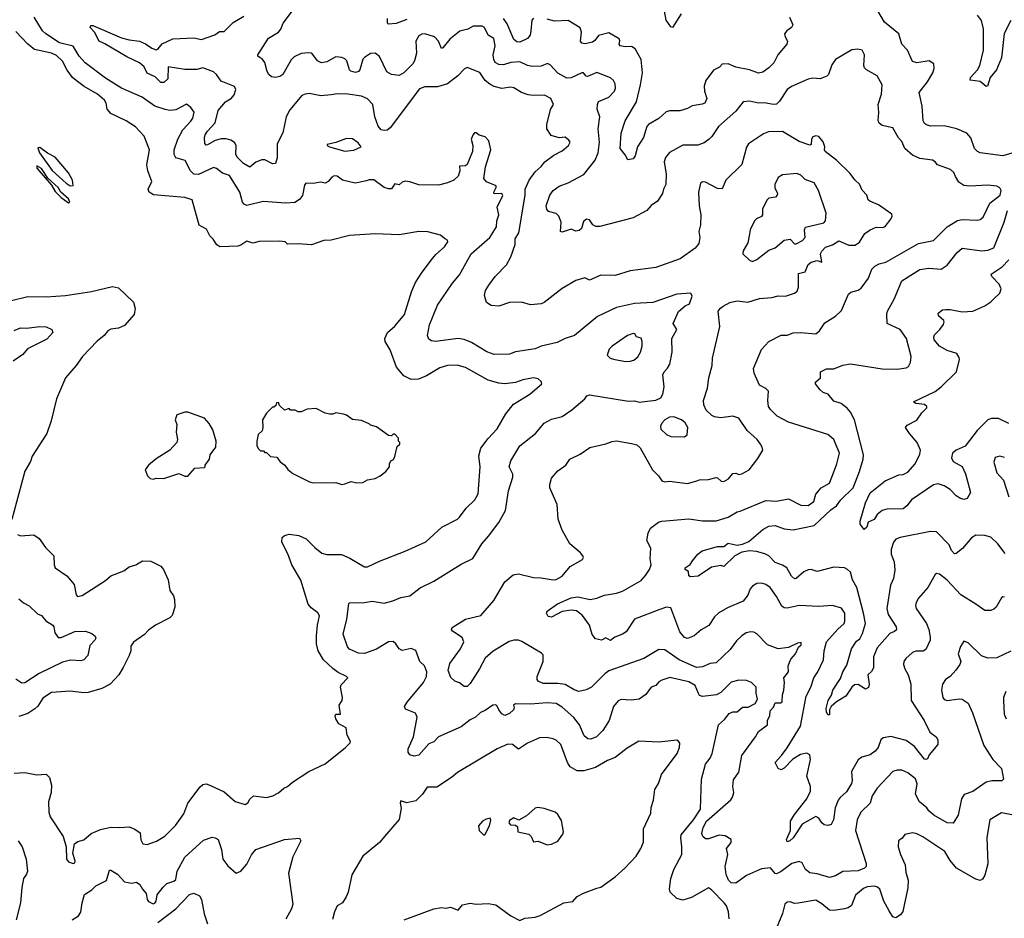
# Model space of a CAD drawing. Extents: x 1771496 to 1971148, y 471553 to 643630.
# Tile 305 of 656: x 1826601 to 1833124, y 544582 to 550538. Entities that reach past the tile are written whole.
import ezdxf

# ---------------------------------------------------------------- set-up
doc = ezdxf.new("R2010")
doc.units = 0

msp = doc.modelspace()

# ---------------------------------------------------------------- linework, layer by layer
at = {"layer": '0CON10XD'}
for points in [[(1831714, 550096), (1831685, 550074.4), (1831635, 549997.1), (1831615, 549978.5), (1831594.5, 549975.5), (1831533.4, 549986.6), (1831496.4, 549983.6), (1831435, 549998.2), (1831395, 549992.5), (1831345, 549930.8), (1831229.8, 549830.2), (1831187.2, 549762.8), (1831168.8, 549745), (1831135, 549722.5), (1831094.3, 549705.7), (1830995, 549705.6), (1830905, 549657.5), (1830880, 549625), (1830871.4, 549595), (1830883.1, 549515), (1830881.4, 549445), (1830865.8, 549415), (1830860, 549385), (1830826.2, 549335), (1830784.1, 549305.9), (1830755.8, 549274.2), (1830665.3, 549224.7), (1830503.2, 549183.2), (1830445, 549167.3), (1830417.8, 549167.8), (1830397.7, 549177.7), (1830375, 549211.2), (1830355, 549216.2), (1830335, 549200), (1830323.3, 549155), (1830308.3, 549141.7), (1830285, 549136.7), (1830255, 549150), (1830195, 549128.8), (1830183.8, 549135), (1830187.5, 549195), (1830171.8, 549235), (1830155, 549253.3), (1830105, 549265.6), (1830092.6, 549282.6), (1830089.7, 549305), (1830112.7, 549375), (1830135, 549405.4), (1830174.5, 549435), (1830235, 549456.3), (1830338.5, 549511.5), (1830413.1, 549606.9), (1830433.8, 549655), (1830441.3, 549725), (1830433.2, 549815), (1830444.5, 549895), (1830427.1, 549945), (1830428, 549975), (1830436, 549995), (1830505, 550024.3), (1830541.9, 550065), (1830548.1, 550085), (1830545, 550112.5), (1830535, 550133.8), (1830515, 550152.5), (1830425, 550188.1), (1830362.2, 550162.2), (1830353.2, 550163.2), (1830335.6, 550185.6), (1830325, 550185.6), (1830255, 550151.8), (1830225, 550151.2), (1830165, 550184.1), (1830115, 550238.6), (1830096.5, 550246.5), (1830055, 550230.7), (1829995, 550227.9), (1829965, 550234.1), (1829915, 550259.4), (1829854, 550254), (1829805, 550238.3), (1829775, 550241.4), (1829751.6, 550255), (1829741.5, 550275), (1829738.7, 550305), (1829750.8, 550365), (1829742.6, 550412.6), (1829704.2, 550435), (1829680, 550485), (1829665, 550495.5), (1829605, 550494.4), (1829570, 550475), (1829517.5, 550462.5), (1829451.4, 550408.6), (1829405, 550352), (1829395, 550347.5), (1829375.5, 550395.5), (1829348.8, 550425), (1829285, 550443.8), (1829265, 550442.9), (1829245, 550431.9), (1829225.6, 550395), (1829229.1, 550315), (1829217.1, 550265), (1829205.4, 550245), (1829145, 550185.3), (1829115, 550167.5), (1829065, 550174.5), (1829032, 550192), (1828985, 550294.2), (1828955, 550316.9), (1828925, 550314.4), (1828885, 550288.1), (1828875, 550275.8), (1828853.3, 550205), (1828844.4, 550195), (1828825, 550188.2), (1828795, 550195.7), (1828786.2, 550206.2), (1828768.5, 550265), (1828755, 550279.4), (1828735, 550288.1), (1828695, 550291.1), (1828635, 550258.7), (1828601.3, 550251.3), (1828574.5, 550265), (1828535.4, 550315.4), (1828515, 550319.1), (1828465, 550314), (1828419.2, 550290.8), (1828399.1, 550270.9), (1828345, 550174.4), (1828325, 550161.8), (1828295, 550154.6), (1828269.5, 550159.5), (1828250.5, 550175), (1828240, 550195), (1828225.7, 550255), (1828208, 550278), (1828194.8, 550284.8), (1828179.5, 550295), (1828178.9, 550305), (1828248.5, 550415), (1828315.4, 550455), (1828330.8, 550475), (1828346.9, 550515), (1828415.6, 550605)], [(1830983.2, 550576.8), (1830925, 550486.7), (1830915, 550490), (1830883.3, 550535), (1830872.9, 550595)], [(1833175, 549652.2), (1833115, 549635.5), (1832965, 549655.7), (1832946.2, 549665), (1832927.5, 549685), (1832902.5, 549755), (1832875, 549785.8), (1832810, 549815), (1832725, 549834.5), (1832635, 549832.2), (1832609.3, 549840.7), (1832595, 549848.8), (1832586.7, 549866.7), (1832580.4, 549965), (1832561.1, 550055), (1832614.4, 550125), (1832650, 550185), (1832659.2, 550215), (1832656.7, 550245), (1832625.9, 550265.9), (1832545, 550252.9), (1832515, 550260.8), (1832482.5, 550335), (1832445.6, 550375), (1832424.7, 550444.7), (1832330.5, 550520.5), (1832286.1, 550596.1)], [(1830988.7, 545055), (1830980.4, 545115), (1830984.2, 545135), (1831065.2, 545235), (1831112.2, 545305), (1831116.9, 545505), (1831145.5, 545604.5), (1831175.3, 545644.7), (1831188.2, 545675), (1831231.1, 545865), (1831270.5, 545899.5), (1831300.6, 545939.4), (1831325, 545950), (1831355, 545950), (1831389, 545981), (1831427.5, 545982.5), (1831474, 546005), (1831488.2, 546035), (1831480, 546075), (1831481.2, 546115), (1831450, 546145), (1831415, 546159.2), (1831365, 546160.6), (1831315, 546148.1), (1831245, 546077.9), (1831217.6, 546062.4), (1831125, 546052.7), (1831105, 546058.5), (1831097.5, 546072.5), (1831075.8, 546125.8), (1831035, 546149.6), (1830908.7, 546178.7), (1830855, 546160.8), (1830835, 546148.6), (1830815, 546124.4), (1830785, 546113.8), (1830748, 546065), (1830705, 546035.7), (1830651.3, 546028.7), (1830585, 546031.9), (1830565, 546024.2), (1830535, 545986.2), (1830506.2, 545893.8), (1830463.6, 545826.4), (1830422, 545785), (1830385, 545770.6), (1830365, 545771.4), (1830341.4, 545791.4), (1830310.4, 545865), (1830273, 545913), (1830195, 545981.8), (1830155, 546005.5), (1830095, 546011.2), (1829985, 546001.5), (1829885, 546003.3), (1829873.3, 545995), (1829876.2, 545976.2), (1829871.4, 545965), (1829845, 545939.2), (1829815, 545925.8), (1829795, 545937.5), (1829774.4, 545965), (1829765, 545989.2), (1829755, 545997.1), (1829735, 545994.3), (1829685, 545958.6), (1829652.9, 545947.1), (1829620, 545915), (1829585, 545898.1), (1829525, 545851.5), (1829375, 545784.3), (1829345, 545752), (1829311.7, 545738.3), (1829245, 545663.3), (1829215, 545656.5), (1829186, 545665), (1829175, 545682.5), (1829174.4, 545705), (1829210.5, 545785), (1829233.3, 545915), (1829222.4, 545942.4), (1829157.3, 545967.3), (1829150, 545985), (1829167.1, 546015), (1829275, 546144), (1829296.9, 546185), (1829298.1, 546215), (1829283.1, 546255), (1829251.5, 546285), (1829225, 546357.1), (1829195, 546370), (1829135, 546357.3), (1829115, 546367.8), (1829092.1, 546402.1), (1829075, 546416.9), (1829045, 546415.4), (1828965, 546365.6), (1828885, 546336.7), (1828845, 546338.5), (1828785, 546365.8), (1828771.8, 546381.8), (1828743.3, 546465), (1828767.8, 546565), (1828780.8, 546669.2), (1828786.1, 546673.9), (1828885, 546674.5), (1828935, 546683.3), (1829015, 546671.4), (1829073.4, 546686.6), (1829125, 546709.4), (1829185, 546719.2), (1829255, 546772.5), (1829343.4, 546816.6), (1829525, 546929.2), (1829602.3, 546967.7), (1829662.5, 547065), (1829707.5, 547115), (1829774.5, 547205.5), (1829820, 547285), (1829838.1, 547415), (1829868.7, 547505), (1829867.1, 547525), (1829844.4, 547574.4), (1829854.2, 547615), (1829915, 547714), (1830017.5, 547795), (1830075, 547864.2), (1830125, 547890.8), (1830195, 547906.9), (1830258.2, 547951.8), (1830343.9, 548026.1), (1830357.5, 548045), (1830375, 548051.2), (1830635, 548009.1), (1830675, 548012.9), (1830705, 548002.9), (1830815, 548015.5), (1830848.5, 548031.5), (1830862.5, 548055), (1830871.5, 548105), (1830861.4, 548185), (1830870, 548205), (1830892.5, 548227.5), (1830908.5, 548255), (1830924.5, 548335), (1830920.8, 548425), (1830954.5, 548485), (1830929.4, 548525), (1830965.6, 548604.4), (1831009.2, 548640.8), (1831038.9, 548655), (1831055.6, 548705), (1831046.4, 548726.4), (1830955, 548719.6), (1830795, 548663.8), (1830675, 548657.5), (1830555, 548629.5), (1830428.3, 548571.7), (1830276.2, 548445), (1830215, 548424.3), (1830161.8, 548398.2), (1830055, 548374.5), (1830015, 548356.4), (1829884.5, 548335.5), (1829845, 548321.9), (1829745, 548319.4), (1829695, 548335.6), (1829595, 548398.2), (1829545, 548418.9), (1829505, 548424.6), (1829355.7, 548405.7), (1829329.5, 548409.5), (1829311.2, 548421.2), (1829302.9, 548445), (1829316.7, 548515), (1829369.4, 548645), (1829467.7, 548792.3), (1829513.9, 548846.1), (1829592.9, 548985), (1829714.8, 549095.2), (1829760, 549165), (1829761.2, 549205), (1829775.3, 549244.7), (1829764.6, 549295.4), (1829802.7, 549372.7), (1829795, 549386), (1829744.3, 549384.3), (1829742.5, 549395), (1829757.5, 549425), (1829757.3, 549437.3), (1829693, 549463), (1829676.2, 549485), (1829687.3, 549562.7), (1829722, 549675), (1829708.8, 549735), (1829685, 549762.5), (1829645, 549772.5), (1829625, 549787.5), (1829615, 549787.5), (1829605, 549777.5), (1829591.4, 549745), (1829602.5, 549705), (1829600.8, 549665), (1829565, 549577.5), (1829555, 549568.8), (1829513.6, 549566.4), (1829517.5, 549535), (1829505, 549501.2), (1829476.2, 549475), (1829435, 549456), (1829375, 549441.2), (1829245, 549442.5), (1829185, 549463.8), (1829155, 549466.7), (1829135, 549460), (1829115, 549443.8), (1829085, 549450), (1829065, 549417.5), (1829045, 549417.5), (1829015, 549426.2), (1828946.4, 549476.4), (1828916, 549476), (1828899.3, 549469.3), (1828823.9, 549453.9), (1828740, 549475), (1828705, 549501.2), (1828685, 549502), (1828668.8, 549495), (1828644.2, 549465.8), (1828625, 549453.8), (1828595, 549461.2), (1828545, 549452.5), (1828496, 549454), (1828488.6, 549441.4), (1828475, 549372), (1828455, 549346.9), (1828423, 549327), (1828365, 549321.2), (1828213.2, 549333.2), (1828105, 549306.7), (1828087.5, 549315), (1828077.7, 549327.7), (1828058.2, 549395), (1827990, 549505), (1827945, 549521.5), (1827905, 549550.7), (1827885, 549557.3), (1827785, 549512.1), (1827755, 549513.8), (1827732.9, 549535), (1827696.4, 549605), (1827635, 549621.4), (1827623.6, 549645), (1827624.6, 549674.6), (1827648.5, 549745), (1827681.3, 549808.7), (1827735, 549864.5), (1827747.1, 549885), (1827756.1, 549925), (1827735, 549956.7), (1827705, 549977.1), (1827635, 549939.4), (1827595.5, 549935.5), (1827565, 549941.5), (1827495.3, 549965.3), (1827412.5, 550025), (1827275, 550083.5), (1827170.1, 550150.1), (1827035, 550251.5), (1826994.7, 550295), (1826955, 550362.1), (1826865, 550383.8), (1826774.2, 550445), (1826751.2, 550465), (1826696.2, 550555)], [(1828021.3, 550038.7), (1828033.1, 550075), (1828024.5, 550094.5), (1827935, 550131.1), (1827905, 550174), (1827885, 550192), (1827815, 550219.2), (1827775, 550206.7), (1827695, 550207.5), (1827583.9, 550226.1), (1827581.4, 550145), (1827555, 550122.5), (1827535, 550121.1), (1827498.1, 550158.1), (1827445, 550184.2), (1827424.6, 550224.6), (1827395, 550252.9), (1827310.7, 550290.7), (1827165, 550378.6), (1827126.7, 550395), (1827095.7, 550455.7), (1827067.5, 550485), (1827071.2, 550498.8), (1827085, 550498.8), (1827275, 550418.2), (1827325, 550403.6), (1827395, 550396.4), (1827435, 550377.1), (1827475, 550349.5), (1827505, 550338), (1827518.8, 550345), (1827545, 550378), (1827615, 550410), (1827755, 550418.1), (1827805, 550407.5), (1827893.3, 550436.7), (1827925, 550458.8), (1827955, 550460), (1828015, 550518.6), (1828085, 550561.4)], [(1829165, 550538.5), (1829095, 550513.1), (1829045, 550507.5), (1829037.5, 550515), (1829037.5, 550545)], [(1830005, 550547.5), (1829994.5, 550535.5), (1829986.5, 550465), (1829982.5, 550435), (1829965, 550412.5), (1829915, 550388.6), (1829895, 550391.9), (1829875, 550406), (1829829.4, 550509.4), (1829805.5, 550545)], [(1831700.6, 550555), (1831723.3, 550503.3), (1831714.2, 550485.8), (1831683.3, 550465), (1831668.8, 550445), (1831672, 550425), (1831688.8, 550395), (1831684, 550375), (1831622.9, 550305), (1831598, 550252), (1831565, 550218.8), (1831525, 550189.2), (1831495, 550183.3), (1831435, 550205.6), (1831345, 550222.2), (1831295, 550245.7), (1831255, 550244), (1831237.3, 550222.7), (1831196.8, 550203.2), (1831146, 550135), (1831136.4, 550096.4), (1831136.7, 550065), (1831152.5, 550015), (1831140, 549985), (1831123, 549977), (1831055, 549966), (1831025, 549948.6), (1830975, 549934.4), (1830905, 549933.1), (1830883.7, 549926.3), (1830835, 549882.2), (1830767.6, 549842.4), (1830755, 549829.2), (1830732.8, 549757.2), (1830694.2, 549695), (1830679.2, 549635), (1830666.2, 549615), (1830628.8, 549608.8), (1830612.7, 549642.7), (1830579.2, 549685), (1830585.5, 549785), (1830612.9, 549867.1), (1830687, 549993), (1830714.6, 550105), (1830726.5, 550185), (1830718.9, 550275), (1830677.5, 550345), (1830655, 550359.4), (1830612.4, 550357.6), (1830578.8, 550365), (1830571.4, 550375), (1830577.3, 550397.3), (1830571.4, 550411.4), (1830505, 550450), (1830435, 550432.5), (1830410.6, 550399.4), (1830395, 550389.4), (1830347.7, 550377.7), (1830325, 550381.2), (1830316, 550396), (1830323.3, 550455), (1830315, 550484), (1830235, 550531.9), (1830145, 550528.9), (1830095, 550540.9)], [(1833168.3, 550531.7), (1833123.9, 550446.1), (1833106, 550284), (1833072.5, 550205), (1833030.9, 550155), (1833012.3, 550097.7), (1833005, 550094.2), (1832965, 550127.8), (1832898, 550138), (1832900.8, 550155), (1832947.5, 550205), (1832962.9, 550235), (1832986.6, 550335), (1832987, 550477), (1832973, 550533), (1832947.4, 550567.4)], [(1826794.1, 545285.9), (1826802, 545255), (1826888.5, 545125), (1826909.4, 545055), (1826911.2, 544975), (1826925, 544956.7), (1826955, 544946.2), (1826965, 544950), (1826968.6, 544961.4), (1826952.9, 545015), (1826964.4, 545075), (1826985, 545090.9), (1827026.6, 545103.4), (1827073.1, 545145), (1827135, 545170), (1827205, 545186.4), (1827265, 545183.3), (1827325, 545188.4), (1827363.6, 545173.6), (1827397.7, 545147.7), (1827402.3, 545102.3), (1827416.7, 545076.7), (1827445, 545071.9), (1827506.4, 545093.6), (1827562.4, 545127.6), (1827633.4, 545196.6), (1827688.6, 545275), (1827714.3, 545345), (1827795.6, 545454.4), (1827815, 545469.2), (1827835, 545474.2), (1827865, 545462.9), (1827955, 545420.8), (1828027.3, 545357.3), (1828095, 545337.5), (1828113, 545347), (1828125, 545372.5), (1828150, 545395), (1828235, 545384), (1828277.5, 545395), (1828315, 545414.2), (1828351.2, 545445), (1828375, 545456), (1828408.8, 545485), (1828515.5, 545554.5), (1828625, 545607.1), (1828758.8, 545715), (1828790, 545745), (1828792.5, 545755), (1828769.2, 545795), (1828763.9, 545843.9), (1828715, 545871.2), (1828695, 545903.3), (1828690.8, 545925), (1828695, 545936.2), (1828725.6, 545934.4), (1828718.1, 545995), (1828736.2, 546025), (1828740, 546045), (1828726.2, 546115), (1828731.2, 546128.8), (1828773.8, 546175), (1828766.7, 546185), (1828710.6, 546210.6), (1828675, 546238.9), (1828614.5, 546294.5), (1828578.1, 546355), (1828567.6, 546402.4), (1828566.2, 546455), (1828573.1, 546525), (1828587.9, 546587.9), (1828576.9, 546606.9), (1828531, 546641), (1828511.2, 546665), (1828463.8, 546823.8), (1828403.1, 546925), (1828377.3, 546997.3), (1828338.5, 547075), (1828339.2, 547105), (1828355, 547119.2), (1828385, 547128.6), (1828450.3, 547120.3), (1828497.6, 547097.6), (1828555, 547039.2), (1828602.8, 547002.8), (1828635, 546993.3), (1828732.4, 546992.4), (1828788.3, 546968.3), (1828885, 546910.8), (1828905, 546911.9), (1828985, 546950), (1829154.7, 547015.3), (1829291.9, 547078.1), (1829398, 547175), (1829502, 547228), (1829515, 547240), (1829559.2, 547300.8), (1829615.3, 547354.7), (1829639.1, 547395), (1829651.3, 547575), (1829641.7, 547648.3), (1829655, 547697.8), (1829705, 547763.1), (1829765, 547825.5), (1829821.1, 547925), (1829871.3, 547988.7), (1829981.4, 548055), (1830060, 548125), (1830055, 548140), (1830035, 548158), (1830005, 548164.4), (1829935, 548150.5), (1829885, 548133.5), (1829814.6, 548124.6), (1829775, 548128.2), (1829705, 548149.6), (1829555, 548232.9), (1829498.7, 548248.7), (1829435, 548245.5), (1829385, 548229.5), (1829295, 548178.2), (1829243.8, 548156.2), (1829195, 548153.6), (1829145, 548176.4), (1829098.2, 548235), (1829055, 548350), (1829022.9, 548405), (1829020.8, 548425), (1829038.6, 548465), (1829085, 548507.1), (1829150.5, 548585), (1829195.5, 548735), (1829223.1, 548795), (1829261.7, 548858.3), (1829326.7, 548945), (1829357.8, 548982.2), (1829415, 549032), (1829436.2, 549065), (1829435, 549077.5), (1829415, 549086.7), (1829389.7, 549109.7), (1829305, 549132), (1829245, 549134), (1829115, 549112), (1828955, 549119.2), (1828785, 549107.3), (1828665, 549076.9), (1828615, 549073.3), (1828535, 549045.8), (1828445, 549053.1), (1828375, 549050), (1828360, 549065), (1828325, 549070.8), (1828188.3, 549068.3), (1828145, 549056.9), (1828105, 549069.2), (1828066.5, 549043.5), (1828045, 549036.7), (1827926.5, 549033.5), (1827906.2, 549045), (1827883, 549083), (1827860, 549105), (1827839.3, 549149.3), (1827790, 549175), (1827743.3, 549345), (1827695, 549360), (1827487, 549377), (1827458.8, 549395), (1827452.9, 549415), (1827475.8, 549465), (1827450, 549535), (1827443.3, 549575), (1827460, 549675), (1827425.2, 549765.3), (1827368.5, 549828.5), (1827305, 549866.9), (1827205, 549915.5), (1827179.4, 549945), (1827174.2, 549985), (1827163.3, 550005), (1827117.1, 550045), (1827027.3, 550095), (1826973.8, 550135), (1826951.3, 550155), (1826915.8, 550204.2), (1826885, 550262.2), (1826845, 550299.6), (1826811.2, 550315), (1826699.4, 550339.4), (1826653.8, 550375), (1826575, 550460)], [(1833125, 546710), (1833115, 546713.8), (1833105, 546706.7), (1833071.2, 546645), (1833055, 546630), (1833035, 546622.5), (1832995, 546622.9), (1832935, 546663.3), (1832835.3, 546725.3), (1832745, 546822.2), (1832695, 546862.9), (1832675, 546867.1), (1832665, 546861.2), (1832617.5, 546775), (1832555.6, 546705), (1832539.4, 546675), (1832535.6, 546655), (1832540.6, 546635), (1832608.1, 546535), (1832625, 546496.7), (1832634, 546446), (1832632, 546425), (1832605, 546364), (1832586.4, 546353.6), (1832537.2, 546352.8), (1832515, 546344.4), (1832470.8, 546305), (1832458.6, 546285), (1832455.7, 546265), (1832464.3, 546235), (1832488.1, 546195), (1832505.6, 546135), (1832506.7, 546025), (1832592.8, 545892.8), (1832630.8, 545815), (1832673.8, 545785), (1832684.2, 545764.2), (1832684.2, 545735), (1832626.4, 545665), (1832615, 545638.8), (1832605, 545633.8), (1832595, 545637.5), (1832529.9, 545719.9), (1832475, 545760.5), (1832372.6, 545787.4), (1832322.4, 545777.6), (1832306, 545765), (1832288.9, 545715), (1832269.5, 545690.5), (1832235, 545666.4), (1832179.6, 545650.4), (1832156.4, 545633.6), (1832112.5, 545555), (1832115.6, 545495), (1832111.1, 545475), (1832079.2, 545420.8), (1832036, 545384), (1832023.5, 545365), (1832004.5, 545315), (1831991.5, 545235), (1831976.4, 545203.6), (1831955, 545196.7), (1831931.4, 545201.4), (1831914.3, 545215), (1831895, 545246.2), (1831875, 545256), (1831785, 545205.6), (1831725, 545115.8), (1831703.3, 545095), (1831685, 545090), (1831680, 545105), (1831707.1, 545165), (1831706.9, 545225), (1831735, 545271.1), (1831816.5, 545375), (1831839.1, 545425), (1831839.5, 545455), (1831816.5, 545525), (1831839.4, 545635), (1831835.8, 545665), (1831815, 545675.8), (1831772.8, 545667.2), (1831723.1, 545636.9), (1831665, 545577.5), (1831645, 545567.1), (1831625, 545576), (1831605.7, 545615), (1831648.7, 545661.3), (1831685, 545712.9), (1831774.5, 545855), (1831811.8, 546055), (1831842.9, 546115), (1831862.2, 546175), (1831889.4, 546215), (1831925.6, 546295), (1831930.9, 546355), (1831946.9, 546415), (1832022, 546498), (1832062.2, 546535), (1832068.6, 546551.4), (1832067.9, 546605), (1832045, 546638.6), (1831985, 546655.6), (1831895, 546648.2), (1831765, 546656.4), (1831685, 546637.8), (1831665, 546640), (1831651.1, 546651.1), (1831615.6, 546715), (1831572.1, 546775), (1831545, 546794.1), (1831515, 546802.9), (1831485, 546801.8), (1831455.7, 546784.3), (1831440.8, 546765), (1831425, 546724), (1831395, 546683.1), (1831290, 546640), (1831232.4, 546607.6), (1831205, 546581.2), (1831166.4, 546523.6), (1831115, 546494.2), (1831069.2, 546455), (1831025, 546436.7), (1831005, 546442.5), (1830975, 546480.8), (1830915, 546640), (1830885, 546643.8), (1830835.6, 546625.6), (1830674.3, 546565.7), (1830618.3, 546481.7), (1830594.3, 546465), (1830543.7, 546446.3), (1830514.5, 546424.5), (1830485, 546441.4), (1830455, 546426.2), (1830415, 546433.8), (1830394, 546464), (1830375.6, 546525), (1830328.7, 546588.7), (1830290, 546620), (1830255, 546625.5), (1830195.4, 546614.6), (1830125, 546578), (1830102.7, 546582.7), (1830090, 546605), (1830095, 546618), (1830163.3, 546666.7), (1830255, 546707.3), (1830297.5, 546712.5), (1830380, 546695), (1830425, 546703.5), (1830475, 546724.4), (1830555, 546736.9), (1830595, 546749.5), (1830719.1, 546820.9), (1830747.5, 546855), (1830773.1, 546895), (1830784.3, 546925), (1830776.9, 546965), (1830783.3, 547035), (1830756.2, 547086.2), (1830764.7, 547135.3), (1830781.1, 547168.9), (1830832.9, 547207.1), (1830855, 547213.6), (1831035, 547230), (1831125, 547216.9), (1831215, 547215.6), (1831295, 547240), (1831355, 547276.9), (1831375, 547280), (1831545, 547350.6), (1831615, 547347.8), (1831695, 547362.9), (1831775, 547320), (1831825, 547317.7), (1831861.5, 547345), (1831875, 547393.1), (1831911.2, 547435), (1831965, 547466.7), (1831991.5, 547535), (1832015.2, 547594.8), (1832031.2, 547665), (1831995, 547755.8), (1831955, 547789.4), (1831695, 547870.5), (1831619.8, 547909.8), (1831574.7, 547954.7), (1831562.3, 547975), (1831557.7, 548015), (1831562.9, 548075), (1831545, 548094.3), (1831502.5, 548115), (1831466.2, 548196.2), (1831462.1, 548225), (1831515, 548351.2), (1831564.5, 548405.5), (1831645, 548446), (1831685, 548447.5), (1831725, 548462.7), (1831775, 548465.5), (1831875, 548455.7), (1831900, 548475), (1831935, 548528.8), (1832006.7, 548573.3), (1832045, 548610), (1832090.9, 548719.1), (1832107.3, 548732.7), (1832155, 548746), (1832175, 548758.8), (1832224.2, 548825), (1832246, 548885), (1832265.6, 548904.4), (1832295, 548920), (1832338.9, 548931.1), (1832555, 549055.6), (1832655, 549074.3), (1832745, 549164.3), (1832813.7, 549206.3), (1832845.7, 549214.3), (1832945, 549210), (1832965, 549214.3), (1832985, 549230), (1833028.5, 549321.5), (1833097.5, 549375), (1833102.5, 549405), (1833095, 549423.3), (1833074.2, 549434.2), (1833015, 549441.4), (1832895, 549435.5), (1832855, 549439.5), (1832821.9, 549461.9), (1832800.8, 549499.2), (1832789.4, 549525), (1832768.6, 549545), (1832681.2, 549575), (1832665, 549596.7), (1832647.7, 549607.7), (1832565, 549618.2), (1832515, 549640), (1832465.5, 549685), (1832445, 549731.2), (1832422.9, 549755), (1832385, 549820), (1832315, 549835.7), (1832295, 549852), (1832289.1, 549869.1), (1832293.2, 549923.2), (1832287.5, 549975), (1832310, 550045), (1832315.6, 550105), (1832282, 550165), (1832211.2, 550205), (1832198.8, 550218.8), (1832194, 550235), (1832197.5, 550305), (1832182.5, 550335), (1832152.7, 550342.7), (1832115, 550337.5), (1832005.7, 550274.3), (1831982.1, 550237.9), (1831960, 550175), (1831947.5, 550162.5), (1831905, 550145.7), (1831855, 550149.2), (1831825, 550144.2), (1831714, 550096)], [(1833166.3, 546353.7), (1833075, 546309.2), (1833015, 546306.2), (1832972.1, 546322.1), (1832885, 546408), (1832855, 546420), (1832835, 546383.8), (1832819.1, 546335), (1832835.4, 546284.6), (1832829.5, 546265), (1832803.3, 546226.7), (1832765, 546184.3), (1832735.6, 546164.4), (1832715, 546133.3), (1832708.1, 546095), (1832717.3, 546045), (1832725, 546033.5), (1832745, 546025.4), (1832825, 546037.8), (1832845, 546035.7), (1832885, 546008.8), (1832914.4, 545945), (1832988.3, 545728.3), (1833047.5, 545635), (1833105.7, 545575.7), (1833118.8, 545505), (1833107.1, 545492.9), (1833042.3, 545492.3), (1833005, 545484.2), (1832915, 545422), (1832857.5, 545402.5), (1832840, 545375), (1832818, 545265), (1832785, 545212), (1832745, 545214.3), (1832658, 545265), (1832624, 545295), (1832611.2, 545315), (1832563.3, 545353.3), (1832536.7, 545405), (1832546.7, 545473.3), (1832535, 545507.5), (1832485, 545545.5), (1832445, 545564.4), (1832415, 545564.4), (1832385, 545554.4), (1832282.1, 545445), (1832248.2, 545395), (1832235, 545344.3), (1832172.9, 545285), (1832148.9, 545235), (1832138.2, 545165), (1832209.4, 544945), (1832208, 544925), (1832197.5, 544915), (1832155, 544898), (1832055, 544892.5), (1832005, 544863.3), (1831965, 544853.3), (1831885, 544877.8), (1831834.6, 544884.6), (1831806.4, 544906.4), (1831785, 544950.8), (1831765, 544959.1), (1831715.7, 544945), (1831645, 544893.3), (1831615, 544876.9), (1831605, 544880), (1831575, 544915.8), (1831515, 544909.4), (1831417.1, 544865), (1831344.3, 544815.7), (1831315, 544816.7), (1831297.5, 544835), (1831282.1, 544872.1), (1831275.8, 544925), (1831291.8, 545005), (1831282.9, 545045), (1831314, 545085), (1831313.6, 545103.6), (1831275, 545128), (1831235, 545134), (1831165, 545110), (1831145, 545110), (1831126.2, 545125), (1831120, 545145), (1831128.2, 545185), (1831150.8, 545225), (1831311.5, 545368.5), (1831323.2, 545385), (1831331.2, 545415), (1831325.2, 545455), (1831330.1, 545499.9), (1831365, 545550), (1831385, 545662), (1831475.5, 545784.5), (1831495, 545820), (1831556.2, 545863.8), (1831555.5, 545895), (1831570.9, 545925), (1831573.7, 545956.3), (1831595, 545982), (1831605, 546011.2), (1831640.6, 546009.4), (1831652.4, 546017.6), (1831653.5, 546063.5), (1831663, 546095), (1831666.9, 546145), (1831664, 546176), (1831694.4, 546215), (1831691.8, 546255), (1831709.9, 546300.1), (1831741.4, 546335), (1831760.8, 546379.2), (1831777.5, 546395), (1831779.3, 546409.3), (1831755, 546406.7), (1831695, 546378), (1831625, 546368.6), (1831555, 546394.3), (1831485, 546467.1), (1831465, 546478.6), (1831445, 546480.6), (1831413.8, 546475), (1831384.7, 546455.3), (1831349.2, 546420.8), (1831307, 546363), (1831214.5, 546275.5), (1831175, 546270.6), (1831125, 546250), (1831085, 546244.7), (1830969.4, 546295), (1830925.8, 546325.8), (1830875, 546362.1), (1830835, 546364.4), (1830735, 546304.5), (1830505, 546222.3), (1830477.3, 546202.7), (1830388.8, 546115), (1830353.2, 546096.8), (1830305, 546085.8), (1830275, 546095.6), (1830215, 546131.8), (1830165, 546139.1), (1830067.8, 546137.8), (1830035.7, 546155), (1830029.4, 546165), (1830029.5, 546185), (1830068.2, 546285), (1830068.1, 546328.1), (1830058.8, 546338.8), (1829927.1, 546417.1), (1829905, 546424.7), (1829875, 546426.1), (1829842.9, 546417.1), (1829737, 546353), (1829684.6, 546305.4), (1829646.9, 546235), (1829585, 546138.8), (1829565, 546118.8), (1829545, 546118.8), (1829515, 546143.8), (1829482.9, 546152.9), (1829457.7, 546177.7), (1829440.5, 546225), (1829449.4, 546270.6), (1829521.7, 546368.3), (1829542.5, 546415), (1829532.3, 546442.3), (1829468.8, 546485), (1829461.2, 546495), (1829465, 546510), (1829555, 546563.8), (1829655, 546590), (1829741.2, 546688.8), (1829815, 546812.5), (1829870.5, 546859.5), (1829905, 546866.2), (1830005, 546840), (1830055, 546839.5), (1830135, 546824.5), (1830155, 546827.5), (1830195, 546850.5), (1830246.9, 546913.1), (1830328.9, 546961.1), (1830335.9, 546974.1), (1830331.4, 546985), (1830316.7, 547005), (1830244.6, 547065), (1830194.4, 547155), (1830167.9, 547227.9), (1830160.8, 547325), (1830112, 547435), (1830112.3, 547457.7), (1830125, 547500), (1830165, 547548.8), (1830220, 547585), (1830246.2, 547625), (1830315, 547659.2), (1830377, 547703), (1830485, 547727.5), (1830525, 547742.5), (1830555, 547745.6), (1830655, 547730), (1830689.1, 547719.1), (1830711.3, 547701.3), (1830793.6, 547555), (1830832.9, 547515), (1830855, 547482.5), (1830875, 547475.6), (1830905, 547479.4), (1831025, 547463.3), (1831080.5, 547479.5), (1831105, 547487.5), (1831165, 547489.5), (1831215, 547504.3), (1831225, 547502.5), (1831248.9, 547478.9), (1831265, 547476.5), (1831295.7, 547494.3), (1831325, 547529.6), (1831345, 547532.7), (1831365, 547523.6), (1831385, 547527.9), (1831434.5, 547555.5), (1831490.6, 547629.4), (1831524, 547685), (1831520.8, 547705), (1831508.8, 547725), (1831485.7, 547755), (1831421.4, 547815), (1831365, 547896), (1831325, 547909.4), (1831245, 547899.4), (1831205, 547905.7), (1831185.5, 547915.5), (1831149.1, 547949.1), (1831132.5, 547985), (1831131.4, 548015), (1831158.1, 548095), (1831165.6, 548164.4), (1831188.1, 548245), (1831190.8, 548295), (1831239.2, 548505), (1831229.2, 548605), (1831243.4, 548626.6), (1831260.6, 548639.4), (1831305, 548662.5), (1831355, 548674), (1831425, 548666.4), (1831501.1, 548688.9), (1831585, 548695.7), (1831625, 548707.1), (1831675, 548705.8), (1831735, 548724.3), (1831750.7, 548739.3), (1831760.9, 548765), (1831761.2, 548855), (1831805, 548866), (1831824.6, 548915.4), (1831845, 548931.4), (1831885, 548942), (1831915, 548930), (1831905.8, 548985), (1831915.5, 549004.5), (1831940.2, 549029.8), (1831985, 549045.7), (1832027, 549073), (1832095, 549042.5), (1832135, 549043.1), (1832165, 549062.9), (1832199.2, 549120.8), (1832235, 549146.1), (1832275, 549163.1), (1832318.7, 549161.3), (1832335, 549167.1), (1832372.9, 549215), (1832381.2, 549235), (1832378.3, 549248.3), (1832290, 549310), (1832232.5, 549335), (1832222.5, 549345), (1832212.5, 549375), (1832181.7, 549408.3), (1832165, 549447.5), (1832135, 549473.8), (1832099.7, 549519.7), (1832013.8, 549605), (1831937.5, 549665), (1831932.5, 549675), (1831936, 549695), (1831925, 549727.5), (1831895, 549763.3), (1831875, 549768), (1831855, 549761.2), (1831845.8, 549745), (1831845, 549710), (1831835, 549706.2), (1831765, 549729.6), (1831655, 549796.9), (1831562.5, 549795), (1831527.9, 549782.1), (1831429.2, 549715), (1831416.8, 549693.2), (1831385, 549578.8), (1831280, 549475), (1831255, 549417.5), (1831225, 549420), (1831145, 549461.9), (1831125, 549464), (1831112, 549455), (1831097.3, 549395), (1831102.2, 549305), (1831114.4, 549245), (1831112, 549178), (1831101.2, 549135), (1831106, 549095), (1831101.2, 549055), (1831075.6, 549024.4), (1830976.8, 548953.2), (1830815, 548895.7), (1830645.7, 548874.3), (1830545, 548841.4), (1830450, 548845), (1830375, 548812.5), (1830345, 548826), (1830285, 548809.2), (1830195, 548756.2), (1830075, 548662.5), (1830055.6, 548654.4), (1829985, 548647.1), (1829925, 548665.6), (1829845, 548664), (1829775, 548639.2), (1829725, 548643.8), (1829694.2, 548664.2), (1829680.5, 548710.5), (1829687, 548743), (1829708.3, 548778.3), (1829751.4, 548835), (1829825, 548912.9), (1829854.7, 548965.3), (1829882.6, 549047.4), (1829883.8, 549085), (1829907.5, 549125), (1829950, 549375), (1829949.1, 549415), (1829976.3, 549473.7), (1830015, 549530), (1830055.7, 549565), (1830080, 549595), (1830139.3, 549640.7), (1830195, 549669.2), (1830236, 549705), (1830246.7, 549725), (1830239.5, 549739.5), (1830215, 549758.8), (1830175, 549753.8), (1830120.8, 549770.8), (1830094.1, 549814.1), (1830094.2, 549844.2), (1830117.5, 549942.5), (1830136.9, 549975), (1830119.2, 550015), (1830078.6, 550038.6), (1830005, 550035.3), (1829970.3, 550039.7), (1829925, 550055.7), (1829875, 550086.7), (1829855, 550090), (1829795, 550082.7), (1829745, 550094.5), (1829715, 550109.5), (1829685, 550134.4), (1829648.3, 550188.3), (1829565, 550220.6), (1829547.2, 550212.8), (1829503.9, 550166.1), (1829435, 550112.5), (1829368.2, 550091.8), (1829285, 550092.1), (1829249.4, 550080.6), (1829055, 549820.8), (1829035, 549805.7), (1829015, 549804.2), (1828995, 549808.6), (1828975, 549832.5), (1828953.2, 549895), (1828939.4, 549975), (1828905, 550013.8), (1828865, 550030.5), (1828775, 550043.5), (1828705, 550046.7), (1828665, 550040.6), (1828595, 550032.5), (1828518.3, 550048.3), (1828491.2, 550045), (1828470.6, 550035), (1828389.5, 549940.5), (1828366.5, 549895), (1828343.1, 549786.9), (1828307.5, 549715), (1828307.4, 549622.6), (1828296, 549585), (1828275, 549582.9), (1828225, 549608.6), (1828205, 549608.6), (1828165, 549593.8), (1828125, 549560), (1828084.4, 549585), (1828044.4, 549625), (1828033.5, 549645), (1828035.6, 549705), (1828023.6, 549723.6), (1827999.1, 549739.1), (1827967.8, 549747.8), (1827935, 549748.2), (1827895, 549737.9), (1827845, 549708), (1827835, 549706.7), (1827826.2, 549716.2), (1827824.3, 549754.3), (1827830, 549775), (1827845, 549800), (1827896.7, 549853.3), (1827915.8, 549935), (1827965, 549994.3), (1828005, 550017.8), (1828021.3, 550038.7)], [(1828755, 549666.7), (1828815, 549673.3), (1828863.3, 549695), (1828842.7, 549722.7), (1828805, 549748.8), (1828765, 549750), (1828695, 549723.8), (1828638.3, 549711.7), (1828637.5, 549705), (1828652.5, 549695), (1828755, 549666.7)], [(1826935, 549437.5), (1826955, 549440), (1826950, 549475), (1826923.6, 549523.6), (1826836.4, 549626.4), (1826785, 549652.5), (1826735, 549690), (1826721.7, 549688.3), (1826732.5, 549655), (1826815, 549537.5), (1826907.5, 549455), (1826935, 549437.5)], [(1826925, 549323.3), (1826931.7, 549328.3), (1826925, 549351.2), (1826873.9, 549393.9), (1826855.5, 549425.5), (1826787, 549487), (1826745, 549552.5), (1826715, 549570), (1826714.2, 549554.2), (1826811.2, 549441.2), (1826835, 549400), (1826875, 549358.8), (1826925, 549323.3)], [(1831455, 548934.4), (1831485, 548948.2), (1831565, 549010.6), (1831605, 549025.6), (1831665, 549076.3), (1831705, 549083.5), (1831735, 549053.2), (1831745, 549051.2), (1831787.1, 549075), (1831805.4, 549095), (1831801.4, 549145), (1831807.2, 549162.8), (1831927.6, 549192.4), (1831939.4, 549205), (1831944.4, 549255), (1831892.9, 549405), (1831865, 549455.7), (1831805, 549478.5), (1831775, 549507.5), (1831749.3, 549519.3), (1831655, 549510.6), (1831625, 549492), (1831603.8, 549445), (1831604, 549424), (1831621.4, 549385), (1831619.2, 549375), (1831607.7, 549362.3), (1831565, 549354), (1831552.5, 549345), (1831522.7, 549285), (1831522.5, 549245), (1831515, 549234.3), (1831481.6, 549218.4), (1831468.5, 549205), (1831441.4, 549145), (1831432.9, 549105), (1831425, 549060), (1831392.9, 549005), (1831390.8, 548985), (1831435, 548943.1), (1831455, 548934.4)], [(1833129.9, 546999.9), (1833081.2, 547065), (1833035, 547109.3), (1832995, 547118.5), (1832935, 547122), (1832906.7, 547103.3), (1832847, 547033), (1832805, 547000), (1832795, 546998.8), (1832775, 547018.8), (1832758.5, 547058.5), (1832674.6, 547144.6), (1832635, 547146.1), (1832434.7, 547105.3), (1832405, 547094.4), (1832389.5, 547075), (1832374, 547026), (1832375.4, 546995), (1832395.4, 546945), (1832399.1, 546889.1), (1832391.1, 546835), (1832369.7, 546790.3), (1832346.1, 546636.1), (1832355.7, 546595), (1832407.5, 546515), (1832408.8, 546495), (1832397.3, 546482.7), (1832365, 546469.6), (1832282.1, 546375), (1832268.3, 546341.7), (1832258.5, 546315), (1832258, 546242), (1832245, 546218.8), (1832220, 546195), (1832227.8, 546135), (1832225, 546111.2), (1832205, 546101.4), (1832155, 546132.2), (1832131.4, 546128.6), (1832114.4, 546115), (1832074.4, 546055), (1832012.4, 546017.6), (1831976.2, 545985), (1831966.7, 545965), (1831965, 545930), (1831955, 545930), (1831945, 545950), (1831943.8, 545973.8), (1831957.8, 546025), (1831978.5, 546061.5), (1831988.8, 546095), (1832038.8, 546171.2), (1832053.3, 546215), (1832080.4, 546259.6), (1832111, 546369), (1832145, 546418.5), (1832166.2, 546435), (1832185, 546470), (1832203.6, 546535), (1832192, 546605), (1832147.1, 546775), (1832117.5, 546825), (1832105, 546876.2), (1832086.2, 546895), (1832065, 546904), (1831995, 546909.2), (1831885, 546881.1), (1831845, 546892.9), (1831825, 546891.4), (1831795, 546879.4), (1831745, 546834.4), (1831735, 546832.2), (1831715, 546850.6), (1831683.3, 546905), (1831655, 546923.8), (1831605, 546940), (1831565, 546984.4), (1831538.2, 546998.2), (1831483.2, 547013.2), (1831435, 547018.4), (1831385, 547008.6), (1831338.5, 546985), (1831265.8, 546914.2), (1831245, 546920.8), (1831185, 546909.2), (1831095, 546850), (1831045, 546846.2), (1831035, 546852.5), (1831030.7, 546880.7), (1831010, 546895), (1831010, 546905), (1831043.9, 546926.1), (1831057.7, 546952.3), (1831094.2, 546995.8), (1831121.7, 547018.3), (1831225, 547046.2), (1831265, 547047.1), (1831295, 547069.5), (1831355, 547055.5), (1831388.5, 547061.5), (1831430.8, 547079.2), (1831525, 547160), (1831565, 547180.3), (1831605, 547186.2), (1831665, 547164.3), (1831725, 547156.7), (1831865, 547185.3), (1831975, 547290), (1832012.9, 547315), (1832041.2, 547355), (1832123.4, 547435), (1832165, 547543.8), (1832188.8, 547625), (1832191.5, 547655), (1832131.8, 547885), (1832105, 547935.8), (1832082.4, 547962.4), (1832043.4, 547993.4), (1831995, 548008.6), (1831956.2, 548055), (1831925, 548068), (1831903.8, 548085), (1831874, 548125), (1831873.6, 548136.4), (1831906.7, 548165), (1831906.7, 548205), (1831945, 548223.1), (1831995, 548224.2), (1832055, 548249.2), (1832105, 548256.9), (1832315, 548223.3), (1832415, 548221.5), (1832475, 548230.6), (1832489.8, 548240.2), (1832502.7, 548265), (1832507.7, 548305), (1832476.8, 548425), (1832433.1, 548485), (1832348, 548525), (1832345.6, 548585), (1832350.5, 548605), (1832395.4, 548685), (1832445, 548806.5), (1832565, 548883.3), (1832625, 548891.2), (1832705.7, 548884.3), (1832745, 548910), (1832811.4, 548995), (1832845, 549022.9), (1832975, 549005.5), (1833015, 549010.4), (1833055.7, 549025), (1833123.1, 549196.9), (1833145, 549272.9)], [(1833155, 547862), (1833085, 547893.8), (1833040, 547895), (1833015, 547885.8), (1832944.5, 547815), (1832865, 547710.8), (1832806.2, 547685), (1832780.8, 547665), (1832774.4, 547635), (1832785, 547610), (1832845.6, 547575.6), (1832868, 547528), (1832900, 547405), (1832877.5, 547365), (1832855, 547358.8), (1832835, 547364.2), (1832805, 547381.9), (1832765, 547423.1), (1832725, 547448.2), (1832685, 547461.1), (1832655.9, 547455.9), (1832508.6, 547355), (1832478.6, 547315), (1832455, 547296.9), (1832345, 547294.4), (1832315.4, 547284.6), (1832281.8, 547258.2), (1832261.2, 547225), (1832222, 547208), (1832212.5, 547175), (1832195, 547160), (1832170, 547195), (1832170, 547215), (1832204.5, 547335), (1832235, 547402.5), (1832335, 547482.2), (1832425, 547522), (1832455, 547524.2), (1832485, 547539.4), (1832534.3, 547595), (1832565, 547657.5), (1832569.2, 547685), (1832547.1, 547735), (1832495.5, 547795), (1832470, 547835), (1832480, 547850), (1832545, 547884.4), (1832577.9, 547932.1), (1832611.2, 547965), (1832611.2, 547975), (1832596.4, 547986.4), (1832537.5, 547995), (1832523.3, 548005), (1832665, 548074.4), (1832706.2, 548103.8), (1832806.7, 548205), (1832826.7, 548285), (1832825, 548300), (1832810, 548325), (1832746.1, 548346.1), (1832695, 548373.8), (1832660, 548415), (1832656.7, 548435), (1832661.7, 548448.3), (1832696.2, 548483.8), (1832721.5, 548518.5), (1832726.2, 548535), (1832724.2, 548544.2), (1832689.2, 548575), (1832686.1, 548593.9), (1832715, 548614.2), (1832735, 548617.5), (1832765, 548618.1), (1832845, 548601.1), (1832915, 548606.5), (1832995, 548641.2), (1833035, 548667.1), (1833055, 548687.9), (1833094, 548725), (1833102.5, 548755), (1833090.4, 548785), (1833041.1, 548835), (1833037.8, 548852.2), (1833110.7, 548899.3), (1833155, 548945.7)], [(1826545.8, 548675.8), (1826655, 548702.9), (1826775, 548700.6), (1826905, 548709.1), (1827077.1, 548737.1), (1827215, 548769.2), (1827255, 548760), (1827355.7, 548665.7), (1827365.8, 548624.2), (1827359.2, 548585), (1827295, 548512), (1827255, 548494.2), (1827205, 548486), (1827185, 548476.2), (1827161.2, 548445), (1827115, 548406.2), (1827016.7, 548305), (1826973.8, 548245), (1826903.3, 548165), (1826844, 548025), (1826809.7, 547880.3), (1826780, 547795), (1826683.1, 547645), (1826671.2, 547608.8), (1826634.2, 547545), (1826610.8, 547455), (1826547.5, 547225)], [(1826565, 548477.8), (1826605, 548495.5), (1826645, 548492.9), (1826735, 548504), (1826775, 548501.2), (1826812.5, 548485), (1826820, 548465), (1826779.4, 548420.6), (1826652.8, 548357.2), (1826622.2, 548317.8), (1826557.7, 548275)], [(1830615, 548272.9), (1830645, 548274.2), (1830668.7, 548281.3), (1830695.5, 548304.5), (1830714.2, 548335), (1830724.1, 548374.1), (1830725.6, 548405), (1830717.5, 548427.5), (1830686.7, 548436.7), (1830675.9, 548455.9), (1830665, 548458.8), (1830626.7, 548445), (1830526.7, 548375), (1830506.7, 548355), (1830493.3, 548315), (1830513.3, 548295), (1830535, 548288), (1830615, 548272.9)], [(1828735, 547457.5), (1828755, 547462.5), (1828796.4, 547476.4), (1828835, 547467.5), (1828875, 547470), (1828905, 547487.5), (1828955, 547497.5), (1828990, 547515), (1829026.4, 547543.6), (1829050, 547575), (1829050, 547595), (1829060, 547615), (1829076.4, 547623.6), (1829087, 547643), (1829101.7, 547708.3), (1829120, 547725), (1829120, 547735), (1829110, 547745), (1829110, 547765), (1829085, 547790), (1829075, 547790), (1829065, 547780), (1829045, 547782.5), (1828965, 547840), (1828925, 547850), (1828915, 547860), (1828865, 547882.5), (1828805, 547887.5), (1828766.1, 547916.1), (1828745, 547923.3), (1828695, 547932.5), (1828675, 547922.5), (1828655, 547922.5), (1828625, 547930), (1828565, 547960), (1828505, 547957.5), (1828465, 547940), (1828445, 547940), (1828425, 547950), (1828395, 547950), (1828385, 547960), (1828355, 547950), (1828321.7, 547981.7), (1828315, 548000), (1828301.7, 547998.3), (1828298.3, 547981.7), (1828285, 547970), (1828275, 547970), (1828235, 547930), (1828210, 547885), (1828212.5, 547835), (1828207, 547813), (1828181.7, 547788.3), (1828172.5, 547745), (1828172.5, 547715), (1828180, 547695), (1828195, 547680), (1828215, 547680), (1828225, 547670), (1828235, 547670), (1828263, 547643), (1828305, 547637.5), (1828327, 547607), (1828356.4, 547586.4), (1828377, 547557), (1828410.8, 547530.8), (1828520, 547475), (1828545, 547467.5), (1828695, 547470), (1828735, 547457.5)], [(1827485, 547493.3), (1827505, 547500), (1827555, 547498), (1827655, 547530), (1827695, 547513.3), (1827715, 547512.5), (1827760, 547565), (1827825, 547570), (1827830, 547575), (1827830, 547585), (1827857.5, 547625), (1827862.5, 547655), (1827900, 547705), (1827902, 547745), (1827879.5, 547819.5), (1827855, 547862.5), (1827825, 547897.5), (1827715, 547937.5), (1827695, 547937.5), (1827640.7, 547919.3), (1827630, 547885), (1827641.2, 547855), (1827638, 547805), (1827646, 547755), (1827640.8, 547735), (1827596.1, 547683.9), (1827505, 547627.3), (1827453.8, 547585), (1827432.5, 547555), (1827447.5, 547515), (1827465, 547497.5), (1827485, 547493.3)], [(1831005, 547772.5), (1831022.5, 547787.5), (1831027.5, 547835), (1831009.2, 547865), (1830986.2, 547885), (1830935, 547905.7), (1830905, 547904.4), (1830875, 547886.7), (1830855, 547864), (1830846.9, 547845), (1830849.4, 547825), (1830885, 547788.6), (1830915, 547776), (1831005, 547772.5)], [(1833125, 547636.9), (1833095, 547645.6), (1833064.5, 547635.5), (1833055.6, 547605), (1833075, 547534), (1833119.4, 547485), (1833153.8, 547375)], [(1826585.7, 547125.7), (1826605, 547117.5), (1826693.8, 547123.8), (1826730.5, 547100.5), (1826770.6, 547040.6), (1826827.1, 546985), (1826828.5, 546925), (1826835.7, 546905), (1826913.1, 546853.1), (1826961.1, 546795), (1826974.3, 546725), (1826983.3, 546715), (1827015, 546721.4), (1827168.7, 546821.3), (1827205, 546851.4), (1827290, 546885), (1827325, 546911.4), (1827370, 546925), (1827415, 546950.8), (1827469.7, 546949.7), (1827535, 546916), (1827554, 546895), (1827583.8, 546825), (1827595.9, 546755.9), (1827619.3, 546719.3), (1827626.9, 546695), (1827628, 546645), (1827610.7, 546589.3), (1827596.1, 546573.9), (1827500.8, 546525), (1827455, 546491.4), (1827427.7, 546462.3), (1827355, 546412.5), (1827338, 546385), (1827336, 546355), (1827325, 546323.3), (1827287.1, 546245), (1827256.9, 546195), (1827200, 546135), (1827145, 546105.6), (1827055, 546079.2), (1827025, 546077.1), (1826935, 546088.5), (1826810.9, 546079.1), (1826755, 546040.6), (1826721.1, 545988.9), (1826700.5, 545969.5), (1826655, 545940), (1826595, 545918.8)], [(1826595, 546698.9), (1826625, 546672.7), (1826663, 546653), (1826719.5, 546599.5), (1826745, 546588.8), (1826773.8, 546553.8), (1826819.4, 546525), (1826826.5, 546515), (1826833.2, 546473.2), (1826855, 546444.3), (1826875, 546443.1), (1826965, 546483.6), (1827035.5, 546484.5), (1827078.8, 546468.8), (1827101.7, 546451.7), (1827105, 546440), (1827098.6, 546425), (1827065, 546389.2), (1827051.5, 546325), (1827024.6, 546295.4), (1827005, 546289.1), (1826937.6, 546292.4), (1826885, 546280.9), (1826730, 546205), (1826635, 546141.9), (1826615, 546141.4), (1826575, 546166.2)], [(1833134.3, 546085), (1833118.1, 546045), (1833117.8, 546025), (1833122.5, 545935), (1833135.6, 545905)], [(1829147, 544573), (1829345, 544644.3), (1829395, 544654.2), (1829425, 544650), (1829453.9, 544656.1), (1829505, 544636.7), (1829535, 544671.4), (1829585, 544681.9), (1829625, 544675.8), (1829705, 544680.8), (1829755, 544670.8), (1829855, 544598.8), (1829915, 544568.8), (1829947.7, 544582.3), (1830015, 544590.5), (1830048.6, 544601.4), (1830205, 544683.8), (1830265.3, 544694.7), (1830293.9, 544726.1), (1830335, 544749.6), (1830425, 544781.1), (1830450.6, 544789.4), (1830545, 544858.1), (1830609.2, 544915), (1830684.2, 544995), (1830716.2, 545045), (1830734.1, 545085.9), (1830733.8, 545176.2), (1830781.9, 545278.1), (1830783.7, 545316.3), (1830800, 545365), (1830809.4, 545435), (1830833.3, 545475), (1830853.6, 545536.4), (1830956, 545675), (1830971.2, 545715), (1830973.3, 545743.3), (1830966.4, 545756.4), (1830955, 545762.5), (1830835, 545748.8), (1830703.2, 545756.8), (1830625, 545709.4), (1830545, 545647.8), (1830495, 545629.1), (1830415, 545581.8), (1830339.3, 545559.3), (1830295, 545560), (1830247.1, 545587.1), (1830229.2, 545615), (1830185, 545733.8), (1830155, 545764), (1830135, 545772.5), (1830090.3, 545780.3), (1830045, 545777.5), (1829965, 545743.1), (1829905, 545702.2), (1829865, 545734), (1829835, 545735.6), (1829765, 545704.5), (1829500.9, 545549.1), (1829461.8, 545515), (1829365, 545452.2), (1829299.5, 545450.5), (1829268.8, 545405), (1829225, 545360), (1829165, 545346.7), (1829125, 545360), (1829120.8, 545345), (1829128.3, 545311.7), (1829115, 545236.7), (1829030.5, 545139.5), (1828984.5, 545085.5), (1828875, 544993.8), (1828800.3, 544869.7), (1828776.9, 544755), (1828764.5, 544725.5), (1828738.6, 544685), (1828705, 544664.2), (1828685.6, 544625), (1828673.6, 544573.6)], [(1826565, 545544.4), (1826635, 545549.1), (1826715, 545533.6), (1826775, 545537.8), (1826797.5, 545515), (1826810.5, 545465), (1826808.8, 545415), (1826790.8, 545355), (1826794.1, 545285.9)], [(1830095, 545070), (1830125, 545074), (1830165, 545093.8), (1830199.7, 545140.3), (1830204, 545155), (1830190.3, 545230.3), (1830165, 545270), (1830147.5, 545285), (1830075, 545310), (1830033.6, 545316.4), (1830015, 545312.5), (1829958.3, 545261.7), (1829907, 545233), (1829875, 545247.5), (1829845, 545230), (1829842.5, 545215), (1829851.7, 545201.7), (1829885, 545200), (1829898.3, 545188.3), (1829900, 545155), (1829975, 545140), (1829990, 545125), (1830005, 545090), (1830035, 545092.5), (1830095, 545070)], [(1829675, 545133.3), (1829685, 545140), (1829713.9, 545196.1), (1829722.5, 545232.5), (1829716.7, 545246.7), (1829690.5, 545239.5), (1829667.5, 545225), (1829640, 545195), (1829644.4, 545165), (1829675, 545133.3)], [(1833275, 545249.2), (1833105, 545281.2), (1833028.2, 545235), (1833007.8, 545117.8), (1833016.1, 544943.9), (1832995, 544868.8), (1832978.6, 544841.4), (1832965, 544833.1), (1832935, 544841.2), (1832808.2, 544915), (1832765, 544964.5), (1832730.9, 545025), (1832585, 545121.4), (1832545, 545142), (1832517.7, 545147.7), (1832465, 545136.7), (1832447.5, 545112.5), (1832423.3, 545095), (1832421.2, 545055), (1832435.8, 545005), (1832467.1, 544937.1), (1832470.9, 544885), (1832488.2, 544835), (1832485.5, 544785), (1832452.1, 544627.9), (1832435.7, 544604.3), (1832405, 544585.8), (1832385, 544592), (1832360.9, 544630.9), (1832326.7, 544696.7), (1832300, 544775), (1832285, 544788.6), (1832265, 544795.7), (1832215, 544791.9), (1832190.2, 544779.8), (1832137.5, 544735), (1832112.1, 544667.9), (1832089.2, 544650.8), (1832065.4, 544644.6), (1831995, 544634.5), (1831966.6, 544636.6), (1831915, 544679.2), (1831875, 544702), (1831757.9, 544682.1), (1831735, 544680.8), (1831705, 544692), (1831685, 544690), (1831670.8, 544675), (1831654.4, 544615), (1831602.5, 544485)], [(1826948.3, 544571.7), (1826990.3, 544599.7), (1827006.2, 544623.8), (1827014.7, 544685), (1827030.4, 544739.6), (1827078.5, 544771.5), (1827105, 544797.1), (1827176.8, 544833.2), (1827195, 544900.8), (1827205, 544901.4), (1827248.1, 544875), (1827295, 544824.7), (1827344.5, 544815.5), (1827375, 544821.1), (1827396.7, 544806.7), (1827413.5, 544775), (1827437.6, 544747.6), (1827446.1, 544706.1), (1827455, 544692.9), (1827485, 544678.6), (1827495, 544682.9), (1827504.5, 544695.5), (1827511.6, 544738.4), (1827550.5, 544789.5), (1827575, 544812.1), (1827621.7, 544828.3), (1827635, 544840), (1827643.2, 544895), (1827695, 544986.7), (1827819.4, 545100.6), (1827875, 545120.8), (1827896.6, 545116.6), (1827915, 545103.8), (1827938.3, 545038.3), (1827945.5, 544975), (1827979.3, 544929.3), (1828035, 544881.2), (1828065, 544893.8), (1828105, 544940), (1828136.8, 545003.2), (1828165, 545039.2), (1828355, 545104), (1828455, 545112.5), (1828463.3, 545095), (1828410.5, 544989.5), (1828381.2, 544881.2)], [(1826590, 545095), (1826616, 545055), (1826644.2, 544975), (1826652.5, 544895), (1826646.2, 544875), (1826624.8, 544845.3), (1826613.8, 544786.2), (1826605.4, 544684.6), (1826577.5, 544572.5)], [(1831301.4, 544578.6), (1831297.7, 544625), (1831283.8, 544665), (1831269.1, 544685), (1831185, 544770.8), (1831165, 544784), (1831050.7, 544719.3), (1830995, 544702), (1830954.2, 544714.2), (1830910, 544755), (1830906.7, 544776.7), (1830914.6, 544845.4), (1830935.5, 544905), (1830987.3, 545005), (1830988.7, 545055)], [(1828381.2, 544881.2), (1828410, 544675), (1828400.8, 544645), (1828365, 544577.5)], [(1827515.4, 544554.6), (1827635.3, 544644.7), (1827725, 544740), (1827755, 544750), (1827791.7, 544731.7), (1827805, 544707.5), (1827823, 544613), (1827845.7, 544545)]]:
    msp.add_lwpolyline(points, dxfattribs=at)

doc.saveas('drawing.dxf')
